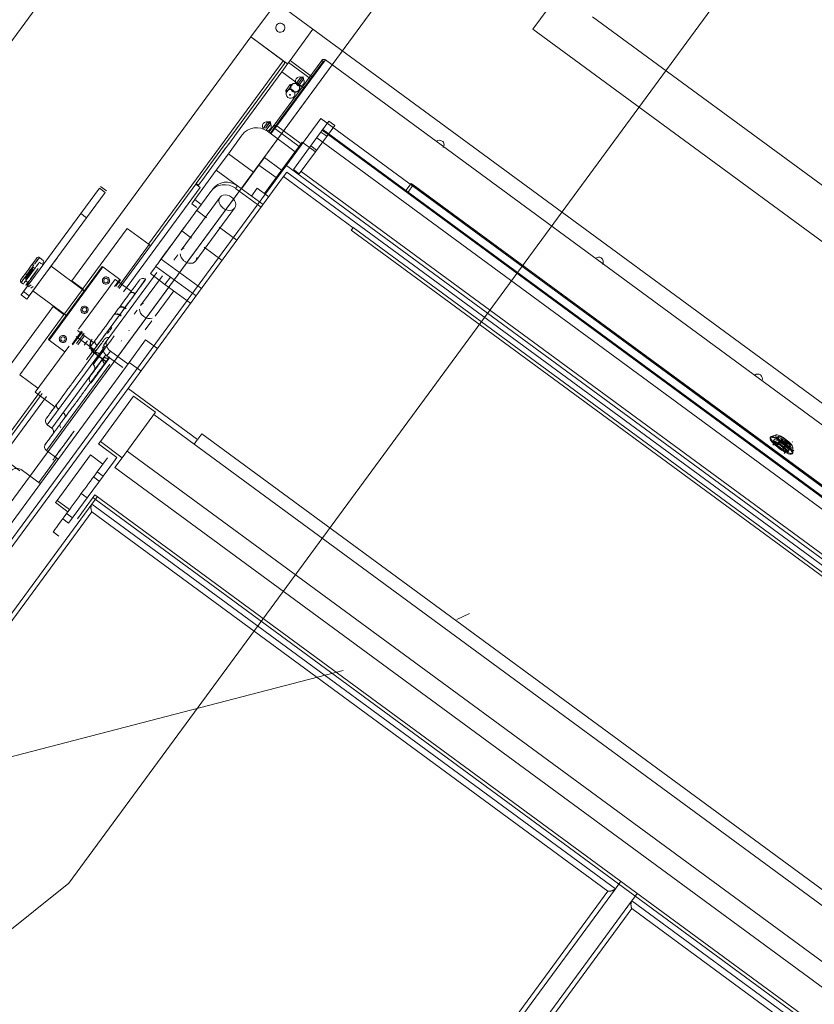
# Model space of a CAD drawing. Header units: metres. Extents: x 135583 to 135939, y 457896 to 458258.
# Tile 309 of 599: x 135782.523 to 135783.398, y 457944.713 to 457945.797. Entities that reach past the tile are written whole.
import ezdxf

# ---------------------------------------------------------------- set-up
doc = ezdxf.new("R2010")
doc.units = ezdxf.units.M
doc.linetypes.add('Hidden', pattern=[4, 2, -2])
doc.layers.add('NIEUWE INSTALLATIE', color=250, linetype='Continuous', lineweight=0)

msp = doc.modelspace()

# ---------------------------------------------------------------- linework, layer by layer
at = {"layer": 'NIEUWE INSTALLATIE', "linetype": 'Hidden'}
for p, q in [((135783.8006, 457947.0183), (135782.2442, 457944.8998)), ((135783.8006, 457947.0183), (135782.2442, 457944.8998)), ((135783.3326, 457946.8879), (135781.8525, 457944.8733)), ((135783.3326, 457946.8879), (135781.8525, 457944.8733)), ((135782.2442, 457944.8998), (135783.2295, 457946.2409)), ((135782.2442, 457944.8998), (135783.2295, 457946.2409)), ((135783.4713, 457946.0633), (135782.577, 457944.846)), ((135783.4713, 457946.0633), (135782.577, 457944.846)), ((135783.1539, 457945.8002), (135784.1209, 457945.0897)), ((135783.1539, 457945.8002), (135784.1209, 457945.0897)), ((135782.1701, 457944.7567), (135782.8544, 457945.6882)), ((135782.1701, 457944.7567), (135782.8544, 457945.6882)), ((135782.8544, 457945.6882), (135784.1035, 457944.7705)), ((135782.8544, 457945.6882), (135784.1035, 457944.7705)), ((135782.577, 457944.846), (135781.6723, 457944.1214)), ((135782.577, 457944.846), (135781.6723, 457944.1214))]:
    msp.add_line(p, q, dxfattribs=at)
at = {"layer": 'NIEUWE INSTALLATIE'}
for p, q in [((135783.6158, 457946.5133), (135783.0882, 457945.7864)), ((135782.7776, 457945.7779), (135782.8056, 457945.816)), ((135782.8056, 457945.816), (135782.8459, 457945.7864)), ((135782.8207, 457945.752), (135782.8459, 457945.7864)), ((135782.8459, 457945.7864), (135782.8207, 457945.7521)), ((135782.8459, 457945.7864), (135784.1998, 457944.7917)), ((135783.0882, 457945.7864), (135784.1035, 457945.0404)), ((135782.5804, 457945.5094), (135782.7776, 457945.7779)), ((135782.8179, 457945.7482), (135782.7776, 457945.7779)), ((135782.7776, 457945.7779), (135782.8131, 457945.7518)), ((135782.6647, 457945.5498), (135782.8131, 457945.7518)), ((135782.8555, 457945.7521), (135782.802, 457945.6793)), ((135782.8036, 457945.6781), (135782.8571, 457945.7509)), ((135782.8596, 457945.7526), (135782.8062, 457945.6799)), ((135782.8116, 457945.7397), (135782.8189, 457945.7497)), ((135782.8189, 457945.7497), (135782.8207, 457945.752)), ((135782.8196, 457945.7505), (135782.8189, 457945.7497)), ((135782.8439, 457945.7313), (135782.8189, 457945.7497)), ((135782.8207, 457945.752), (135782.8454, 457945.7338)), ((135782.844, 457945.7319), (135782.8577, 457945.7506)), ((135782.8571, 457945.7509), (135782.8555, 457945.7521)), ((135783.4383, 457945.3275), (135782.8596, 457945.7527)), ((135783.4382, 457945.3275), (135782.8596, 457945.7526)), ((135782.8075, 457945.7391), (135782.7575, 457945.6712)), ((135782.7617, 457945.6717), (135782.8116, 457945.7397)), ((135782.8146, 457945.7488), (135782.8075, 457945.7391)), ((135782.8366, 457945.7213), (135782.8116, 457945.7397)), ((135782.8116, 457945.7397), (135782.8366, 457945.7213)), ((135782.8325, 457945.7337), (135782.8276, 457945.727)), ((135782.8351, 457945.7341), (135782.8302, 457945.7274)), ((135782.8355, 457945.7315), (135782.8306, 457945.7248)), ((135782.8351, 457945.7341), (135782.8325, 457945.7337)), ((135782.8355, 457945.7315), (135782.8351, 457945.7341)), ((135782.8417, 457945.7333), (135782.8433, 457945.7321)), ((135782.816, 457945.719), (135782.8209, 457945.7257)), ((135782.816, 457945.719), (135782.8185, 457945.7194)), ((135782.8164, 457945.7165), (135782.816, 457945.719)), ((135782.8164, 457945.7165), (135782.8185, 457945.7194)), ((135782.8185, 457945.7194), (135782.8235, 457945.7261)), ((135782.8209, 457945.7257), (135782.8235, 457945.7261)), ((135782.8213, 457945.7232), (135782.8209, 457945.7257)), ((135782.8225, 457945.7252), (135782.8222, 457945.7248)), ((135782.8302, 457945.7274), (135782.8276, 457945.727)), ((135782.8301, 457945.719), (135782.8304, 457945.7194)), ((135782.8306, 457945.7248), (135782.8302, 457945.7274)), ((135782.7988, 457945.6847), (135782.7939, 457945.678)), ((135782.7988, 457945.6847), (135782.7963, 457945.6844)), ((135782.7993, 457945.6822), (135782.7988, 457945.6847)), ((135782.842, 457945.6561), (135782.8635, 457945.6853)), ((135782.8699, 457945.6805), (135782.8635, 457945.6853)), ((135782.7963, 457945.6844), (135782.7913, 457945.6776)), ((135782.7939, 457945.678), (135782.7913, 457945.6776)), ((135782.7993, 457945.6822), (135782.7943, 457945.6754)), ((135782.7957, 457945.6741), (135782.8263, 457945.6516)), ((135782.802, 457945.6793), (135782.7973, 457945.6729)), ((135782.7989, 457945.6717), (135782.8036, 457945.6781)), ((135782.8038, 457945.6771), (135782.7994, 457945.6712)), ((135782.802, 457945.6793), (135782.8036, 457945.6781)), ((135782.8038, 457945.6771), (135782.8306, 457945.6574)), ((135782.8062, 457945.6799), (135782.8328, 457945.6604)), ((135782.8699, 457945.6805), (135782.8485, 457945.6514)), ((135784.0907, 457944.7682), (135782.8561, 457945.6752)), ((135784.0913, 457944.769), (135782.8567, 457945.6761)), ((135782.7575, 457945.6712), (135782.7486, 457945.659)), ((135782.7527, 457945.6493), (135782.7669, 457945.6686)), ((135782.7531, 457945.66), (135782.7617, 457945.6717)), ((135782.7679, 457945.6701), (135782.7669, 457945.6687)), ((135782.85, 457945.6669), (135784.0846, 457944.7598)), ((135782.861, 457945.6685), (135782.8546, 457945.6732)), ((135782.7486, 457945.659), (135782.7174, 457945.6165)), ((135782.7234, 457945.6196), (135782.7496, 457945.6553)), ((135782.834, 457945.6621), (135782.8158, 457945.6372)), ((135782.842, 457945.6561), (135782.8243, 457945.6319)), ((135782.834, 457945.6621), (135782.8421, 457945.6562)), ((135782.8485, 457945.6514), (135782.842, 457945.6561)), ((135782.8499, 457945.6533), (135782.8435, 457945.6581)), ((135782.7393, 457945.6311), (135782.7527, 457945.6493)), ((135782.7527, 457945.6493), (135782.7805, 457945.6289)), ((135782.7864, 457945.6369), (135782.7925, 457945.6453)), ((135782.7925, 457945.6453), (135782.8114, 457945.6313)), ((135782.8485, 457945.6514), (135782.8307, 457945.6272)), ((135782.7156, 457945.5989), (135782.7393, 457945.6311)), ((135782.7393, 457945.6311), (135782.7627, 457945.6139)), ((135782.7671, 457945.6107), (135782.7864, 457945.6369)), ((135782.8053, 457945.623), (135782.7864, 457945.6369)), ((135782.7924, 457945.6054), (135782.8158, 457945.6372)), ((135782.8158, 457945.6372), (135784.0665, 457944.7183)), ((135782.8243, 457945.6319), (135782.8307, 457945.6272)), ((135782.8135, 457945.6241), (135782.6422, 457945.3909)), ((135782.7216, 457945.6172), (135782.7234, 457945.6196)), ((135782.8172, 457945.629), (135782.8135, 457945.6241)), ((135782.8135, 457945.6241), (135782.8901, 457945.5678)), ((135782.8172, 457945.629), (135784.0583, 457944.7173)), ((135782.8327, 457945.6299), (135784.0545, 457944.7324)), ((135782.6107, 457945.6114), (135782.5902, 457945.5835)), ((135782.6171, 457945.6067), (135782.6107, 457945.6114)), ((135782.6185, 457945.6085), (135782.612, 457945.6133)), ((135782.7169, 457945.6158), (135782.6325, 457945.5009)), ((135782.7217, 457945.6123), (135782.6373, 457945.4973)), ((135782.7174, 457945.6165), (135782.7169, 457945.6158)), ((135782.7169, 457945.6158), (135782.7217, 457945.6123)), ((135782.7198, 457945.6147), (135782.7174, 457945.6165)), ((135782.7216, 457945.6172), (135782.7198, 457945.6147)), ((135782.7607, 457945.6112), (135782.7627, 457945.614)), ((135782.7889, 457945.5905), (135782.7607, 457945.6112)), ((135782.7909, 457945.5933), (135782.7627, 457945.614)), ((135782.778, 457945.6027), (135782.7843, 457945.6113)), ((135782.7972, 457945.6018), (135782.7843, 457945.6113)), ((135782.9539, 457945.6167), (135782.9482, 457945.6089)), ((135782.9563, 457945.6149), (135782.9506, 457945.6071)), ((135783.4415, 457945.2585), (135782.9539, 457945.6167)), ((135783.439, 457945.2602), (135782.9563, 457945.6149)), ((135782.5966, 457945.5788), (135782.6171, 457945.6067)), ((135782.7435, 457945.6014), (135782.7007, 457945.5431)), ((135782.7123, 457945.5943), (135782.7156, 457945.5989)), ((135782.7156, 457945.5989), (135782.7229, 457945.5935)), ((135782.7178, 457945.5867), (135782.7334, 457945.6079)), ((135782.7123, 457945.5943), (135782.7179, 457945.5902)), ((135782.7168, 457945.5313), (135782.7596, 457945.5895)), ((135782.5902, 457945.5835), (135782.527, 457945.4975)), ((135782.5334, 457945.4928), (135782.5966, 457945.5788)), ((135782.5966, 457945.5788), (135782.5902, 457945.5835)), ((135782.7286, 457945.5788), (135782.7178, 457945.5867)), ((135782.5921, 457945.5001), (135782.6413, 457945.567)), ((135782.6413, 457945.567), (135782.6655, 457945.5492)), ((135782.7621, 457945.5541), (135782.7425, 457945.5685)), ((135782.8901, 457945.5678), (135782.8881, 457945.5651)), ((135783.9781, 457944.7687), (135782.8902, 457945.568)), ((135782.6787, 457945.5334), (135782.7015, 457945.5644)), ((135782.7122, 457945.5565), (135782.7015, 457945.5644)), ((135782.8881, 457945.5651), (135783.976, 457944.7658)), ((135782.6655, 457945.5492), (135782.6308, 457945.5021)), ((135782.6655, 457945.5492), (135782.6308, 457945.5021)), ((135782.6671, 457945.548), (135782.6655, 457945.5492)), ((135782.7458, 457945.5319), (135782.7262, 457945.5463)), ((135782.547, 457945.5332), (135782.5446, 457945.535)), ((135782.5492, 457945.5315), (135782.5469, 457945.5331)), ((135782.723, 457945.5008), (135782.6787, 457945.5334)), ((135782.6969, 457945.5379), (135782.6927, 457945.5322)), ((135782.5377, 457945.524), (135782.5379, 457945.5242)), ((135782.5469, 457945.528), (135782.5445, 457945.5298)), ((135782.5481, 457945.5271), (135782.5492, 457945.5307)), ((135782.5492, 457945.5307), (135782.549, 457945.5308)), ((135782.6137, 457945.5252), (135782.5545, 457945.4446)), ((135782.6145, 457945.5246), (135782.5553, 457945.444)), ((135782.594, 457945.4985), (135782.5574, 457945.5254)), ((135782.6145, 457945.5246), (135782.6137, 457945.5252)), ((135782.6137, 457945.5252), (135782.6145, 457945.5246)), ((135782.633, 457945.511), (135782.6145, 457945.5246)), ((135782.6727, 457945.5253), (135782.6668, 457945.5173)), ((135782.6888, 457945.5135), (135782.6727, 457945.5253)), ((135782.5245, 457945.5076), (135782.5307, 457945.5161)), ((135782.6193, 457945.4441), (135782.6738, 457945.5184)), ((135782.68, 457945.5149), (135782.656, 457945.4822)), ((135782.6668, 457945.5173), (135782.6829, 457945.5054)), ((135782.6829, 457945.5054), (135782.6888, 457945.5135)), ((135782.7171, 457945.4927), (135782.6888, 457945.5135)), ((135782.5245, 457945.5076), (135782.5269, 457945.5058)), ((135782.5273, 457945.5064), (135782.5273, 457945.5064)), ((135782.5294, 457945.5093), (135782.5318, 457945.5075)), ((135782.5297, 457945.5047), (135782.53, 457945.5045)), ((135782.53, 457945.5045), (135782.5298, 457945.5047)), ((135782.53, 457945.5045), (135782.533, 457945.5066)), ((135782.53, 457945.5045), (135782.5301, 457945.5048)), ((135782.5306, 457945.505), (135782.5302, 457945.5053)), ((135782.5322, 457945.5081), (135782.532, 457945.5077)), ((135782.5324, 457945.5079), (135782.5322, 457945.5081)), ((135782.5324, 457945.5027), (135782.5355, 457945.5048)), ((135782.5351, 457945.5014), (135782.5377, 457945.5031)), ((135782.5927, 457945.5003), (135782.5804, 457945.5094)), ((135782.5878, 457945.4562), (135782.6206, 457945.5009)), ((135782.633, 457945.511), (135782.6272, 457945.5031)), ((135782.6458, 457945.4979), (135782.628, 457945.5109)), ((135782.6288, 457945.5036), (135782.6338, 457945.5104)), ((135782.6338, 457945.5104), (135782.633, 457945.511)), ((135782.633, 457945.511), (135782.6338, 457945.5104)), ((135782.65, 457945.4952), (135782.6616, 457945.5111)), ((135782.7111, 457945.4847), (135782.6829, 457945.5054)), ((135782.5244, 457945.494), (135782.5309, 457945.4893)), ((135782.5266, 457945.497), (135782.5262, 457945.4965)), ((135782.5334, 457945.4928), (135782.527, 457945.4975)), ((135782.5331, 457945.4923), (135782.5334, 457945.4928)), ((135782.5375, 457945.4983), (135782.5749, 457945.4707)), ((135782.5723, 457945.4731), (135782.5919, 457945.4997)), ((135782.594, 457945.4981), (135782.5919, 457945.4997)), ((135782.5921, 457945.5001), (135782.594, 457945.4987)), ((135782.6009, 457945.4284), (135782.65, 457945.4952)), ((135782.6721, 457945.4704), (135782.6926, 457945.4983)), ((135782.3624, 457945.2127), (135782.5596, 457945.4812)), ((135782.5596, 457945.4812), (135782.572, 457945.4721)), ((135782.6396, 457945.4785), (135782.6401, 457945.4792)), ((135782.572, 457945.4727), (135782.5229, 457945.4058)), ((135782.6339, 457945.4708), (135782.6345, 457945.4715)), ((135782.6522, 457945.4771), (135782.649, 457945.4727)), ((135782.6244, 457945.4578), (135782.6224, 457945.4551)), ((135782.6611, 457945.4554), (135782.6683, 457945.4652)), ((135782.5911, 457945.4539), (135782.5806, 457945.4396)), ((135782.5812, 457945.4388), (135782.5919, 457945.4533)), ((135782.6067, 457945.4321), (135782.5849, 457945.448)), ((135782.5939, 457945.4518), (135782.5854, 457945.4402)), ((135782.5854, 457945.4402), (135782.5939, 457945.4518)), ((135782.5866, 457945.4545), (135782.6043, 457945.4415)), ((135782.594, 457945.4486), (135782.587, 457945.439)), ((135782.6219, 457945.4544), (135782.6197, 457945.4515)), ((135782.6436, 457945.4551), (135782.643, 457945.4544)), ((135782.5399, 457945.3867), (135782.5769, 457945.4371)), ((135782.5545, 457945.4446), (135782.5553, 457945.444)), ((135782.5553, 457945.444), (135782.5545, 457945.4446)), ((135782.5553, 457945.444), (135782.5726, 457945.4313)), ((135782.5769, 457945.4371), (135782.5773, 457945.4376)), ((135782.5976, 457945.4433), (135782.594, 457945.4384)), ((135782.6081, 457945.4382), (135782.6009, 457945.4284)), ((135782.6028, 457945.4453), (135782.6023, 457945.4446)), ((135782.6107, 457945.429), (135782.6171, 457945.4378)), ((135782.6171, 457945.4378), (135782.6107, 457945.429)), ((135782.6193, 457945.4441), (135782.6155, 457945.4389)), ((135782.635, 457945.4435), (135782.6345, 457945.4429)), ((135782.6435, 457945.4196), (135782.6616, 457945.4443)), ((135782.6745, 457945.4348), (135782.6616, 457945.4443)), ((135782.5533, 457945.3509), (135782.6107, 457945.429)), ((135782.6155, 457945.4254), (135782.5581, 457945.3473)), ((135782.6038, 457945.4171), (135782.6154, 457945.4329)), ((135782.6183, 457945.4199), (135782.6042, 457945.4303)), ((135782.6045, 457945.4307), (135782.6186, 457945.4203)), ((135782.6228, 457945.432), (135782.619, 457945.4268)), ((135782.6366, 457945.4139), (135782.619, 457945.4268)), ((135782.6421, 457945.4178), (135782.6228, 457945.432)), ((135782.4437, 457945.1477), (135782.6435, 457945.4196)), ((135782.5523, 457945.3225), (135782.6222, 457945.4176)), ((135782.6015, 457945.3971), (135782.6215, 457945.4243)), ((135782.6564, 457945.4101), (135782.6435, 457945.4196)), ((135782.5229, 457945.4058), (135782.543, 457945.391)), ((135782.6422, 457945.3909), (135781.1928, 457943.4181)), ((135782.3978, 457945.1866), (135782.5457, 457945.3879)), ((135782.5476, 457945.3854), (135782.4988, 457945.319)), ((135782.5525, 457945.3819), (135782.5037, 457945.3155)), ((135782.5399, 457945.3867), (135782.5616, 457945.3707)), ((135782.6117, 457945.3324), (135782.6484, 457945.3824)), ((135782.6422, 457945.3909), (135782.7188, 457945.3347)), ((135782.6726, 457945.3646), (135782.6484, 457945.3824)), ((135782.6358, 457945.3146), (135782.6726, 457945.3646)), ((135782.715, 457945.3295), (135782.6707, 457945.3621)), ((135782.5533, 457945.3509), (135782.5581, 457945.3473)), ((135782.7233, 457945.3408), (135782.719, 457945.335)), ((135783.8113, 457944.5415), (135782.7233, 457945.3408)), ((135783.3561, 457945.3396), (135783.3506, 457945.3379)), ((135782.6117, 457945.3324), (135782.6098, 457945.3298)), ((135782.6098, 457945.3298), (135782.6299, 457945.315)), ((135782.6358, 457945.3146), (135782.6117, 457945.3324)), ((135782.7188, 457945.3347), (135782.715, 457945.3295)), ((135782.715, 457945.3295), (135783.8029, 457944.5302)), ((135783.35, 457945.3375), (135783.3494, 457945.3367)), ((135783.3545, 457945.3317), (135783.3522, 457945.3285)), ((135783.3528, 457945.3329), (135783.3541, 457945.3347)), ((135783.3638, 457945.3232), (135783.3564, 457945.3286)), ((135783.3568, 457945.329), (135783.3578, 457945.3303)), ((135783.3574, 457945.3291), (135783.3603, 457945.333)), ((135783.3606, 457945.3326), (135783.3578, 457945.3287)), ((135783.3581, 457945.331), (135783.3593, 457945.3325)), ((135783.3655, 457945.3255), (135783.3581, 457945.331)), ((135783.3593, 457945.3325), (135783.3595, 457945.3324)), ((135783.3664, 457945.3272), (135783.3595, 457945.3324)), ((135783.3603, 457945.333), (135783.3613, 457945.3343)), ((135783.3663, 457945.3284), (135783.3606, 457945.3326)), ((135783.3607, 457945.3326), (135783.361, 457945.333)), ((135783.361, 457945.3331), (135783.362, 457945.3344)), ((135783.3666, 457945.3289), (135783.361, 457945.3331)), ((135783.3618, 457945.3341), (135783.3674, 457945.33)), ((135783.362, 457945.3344), (135783.3677, 457945.3303)), ((135783.3634, 457945.3245), (135783.3663, 457945.3284)), ((135783.3668, 457945.3282), (135783.3639, 457945.3243)), ((135783.3655, 457945.3255), (135783.3667, 457945.3271)), ((135783.3666, 457945.3289), (135783.3663, 457945.3285)), ((135783.3664, 457945.3286), (135783.3664, 457945.3285)), ((135783.3665, 457945.3272), (135783.3667, 457945.3271)), ((135783.3677, 457945.3303), (135783.3666, 457945.3289)), ((135783.3678, 457945.3296), (135783.3668, 457945.3282)), ((135783.3741, 457945.3318), (135783.3735, 457945.3323)), ((135782.5523, 457945.3225), (135782.5651, 457945.313)), ((135782.5619, 457945.3153), (135782.5635, 457945.3175)), ((135782.5641, 457945.2676), (135782.6008, 457945.3177)), ((135782.6145, 457945.3076), (135782.6008, 457945.3177)), ((135783.8178, 457944.4575), (135782.6412, 457945.3219)), ((135783.365, 457945.325), (135783.364, 457945.3236)), ((135783.365, 457945.3192), (135783.3673, 457945.3223)), ((135783.3702, 457945.3228), (135783.3689, 457945.321)), ((135783.3736, 457945.319), (135783.3742, 457945.3197)), ((135783.3744, 457945.3204), (135783.3744, 457945.3262)), ((135782.523, 457945.3003), (135782.5069, 457945.3122)), ((135782.5637, 457945.3144), (135782.5438, 457945.2874)), ((135782.5593, 457945.3118), (135782.5597, 457945.3124)), ((135782.6083, 457945.2991), (135782.6197, 457945.3146)), ((135782.6261, 457945.3098), (135782.6148, 457945.2944)), ((135782.6299, 457945.315), (135782.6261, 457945.3098)), ((135782.6278, 457945.3038), (135782.6358, 457945.3146)), ((135783.3564, 457945.3084), (135783.3564, 457945.3083)), ((135782.5454, 457945.2862), (135782.5261, 457945.3004)), ((135782.6148, 457945.2944), (135782.5767, 457945.2426)), ((135782.6148, 457945.2944), (135782.6083, 457945.2991)), ((135783.8044, 457944.4393), (135782.6278, 457945.3038)), ((135782.6105, 457945.2886), (135782.6041, 457945.2934)), ((135782.5864, 457945.2473), (135782.6058, 457945.2737)), ((135782.5907, 457945.2751), (135782.5971, 457945.2704)), ((135783.7824, 457944.4093), (135782.6058, 457945.2737)), ((135782.6024, 457945.2636), (135782.1686, 457944.6732)), ((135782.5641, 457945.2676), (135782.5622, 457945.2651)), ((135782.5622, 457945.2651), (135782.5759, 457945.255)), ((135782.5778, 457945.2576), (135782.5641, 457945.2676)), ((135782.6024, 457945.2636), (135782.6084, 457945.2719)), ((135783.179, 457944.84), (135782.6024, 457945.2636)), ((135782.6036, 457945.2707), (135783.7801, 457944.4063)), ((135782.6022, 457945.255), (135782.1723, 457944.6697)), ((135782.5745, 457945.2531), (135782.5809, 457945.2483)), ((135783.1708, 457944.8372), (135782.6022, 457945.255)), ((135782.5703, 457945.2473), (135782.5767, 457945.2426)), ((135782.5597, 457945.2329), (135782.5661, 457945.2282)), ((135783.0181, 457945.1429), (135783.0045, 457945.1365)), ((135782.7452, 457944.2496), (135783.179, 457944.84)), ((135783.185, 457944.8482), (135783.179, 457944.84)), ((135782.7408, 457944.252), (135783.1708, 457944.8372)), ((135783.1971, 457944.8266), (135783.2031, 457944.8348)), ((135783.1968, 457944.8262), (135782.7634, 457944.2363)), ((135783.197, 457944.818), (135782.767, 457944.2328)), ((135783.7655, 457944.4003), (135783.197, 457944.818)), ((135783.7737, 457944.403), (135783.1971, 457944.8266))]:
    msp.add_line(p, q, dxfattribs=at)
at = {"layer": 'NIEUWE INSTALLATIE', "flags": 128}
for points in [[(135782.8325, 457945.7337), (135782.8334, 457945.7334), (135782.8343, 457945.7329)], [(135782.8343, 457945.7329), (135782.835, 457945.7323), (135782.8355, 457945.7315)], [(135782.8172, 457945.7181), (135782.8167, 457945.7173), (135782.8164, 457945.7165)], [(135782.8185, 457945.7194), (135782.8178, 457945.7188), (135782.8172, 457945.7181)], [(135782.7963, 457945.6844), (135782.7972, 457945.684), (135782.798, 457945.6835)], [(135782.798, 457945.6835), (135782.7987, 457945.6829), (135782.7993, 457945.6822)], [(135782.5418, 457945.5346), (135782.542, 457945.5349), (135782.5423, 457945.5351), (135782.5426, 457945.5352), (135782.5431, 457945.5354), (135782.5435, 457945.5354), (135782.5438, 457945.5353), (135782.5443, 457945.5352), (135782.5446, 457945.535)], [(135782.6616, 457945.5111), (135782.661, 457945.5114), (135782.6604, 457945.5117), (135782.6597, 457945.5119), (135782.659, 457945.512), (135782.6577, 457945.5119), (135782.6568, 457945.5116), (135782.6561, 457945.5113), (135782.6552, 457945.5107), (135782.6547, 457945.51)], [(135782.5245, 457945.5076), (135782.5242, 457945.5078), (135782.524, 457945.5081), (135782.5238, 457945.5084), (135782.5237, 457945.5089), (135782.5237, 457945.5093), (135782.5237, 457945.5096), (135782.5238, 457945.5101), (135782.524, 457945.5104)], [(135782.6212, 457945.4468), (135782.6205, 457945.4469), (135782.6192, 457945.4469), (135782.6182, 457945.4466), (135782.6176, 457945.4462), (135782.6167, 457945.4456), (135782.6162, 457945.4449)], [(135782.6048, 457945.4101), (135782.6052, 457945.4107), (135782.6055, 457945.4114), (135782.6057, 457945.412), (135782.6058, 457945.4135), (135782.6056, 457945.4146), (135782.6052, 457945.4154), (135782.6045, 457945.4164), (135782.6038, 457945.4171)], [(135782.6015, 457945.3971), (135782.6009, 457945.3975), (135782.6005, 457945.398), (135782.6001, 457945.3986), (135782.5998, 457945.3993), (135782.5995, 457945.4006), (135782.5994, 457945.4016), (135782.5996, 457945.4023), (135782.5999, 457945.4033), (135782.6004, 457945.404)], [(135782.5533, 457945.3509), (135782.5527, 457945.3513), (135782.5523, 457945.3519), (135782.5519, 457945.3525), (135782.5516, 457945.3531), (135782.5513, 457945.3544), (135782.5513, 457945.3554), (135782.5514, 457945.3561), (135782.5517, 457945.3571), (135782.5522, 457945.3579)], [(135782.5592, 457945.3404), (135782.5596, 457945.341), (135782.5598, 457945.3416), (135782.56, 457945.3423), (135782.5601, 457945.343), (135782.56, 457945.3443), (135782.5598, 457945.3452), (135782.5594, 457945.3459), (135782.5588, 457945.3467), (135782.5581, 457945.3473)], [(135782.5523, 457945.3225), (135782.5517, 457945.3229), (135782.5512, 457945.3235), (135782.5509, 457945.3241), (135782.5506, 457945.3247), (135782.5502, 457945.326), (135782.5502, 457945.327), (135782.5504, 457945.3277), (135782.5507, 457945.3287), (135782.5512, 457945.3295)], [(135783.3608, 457945.3328), (135783.3606, 457945.3328), (135783.3604, 457945.3328)], [(135783.3604, 457945.3328), (135783.3604, 457945.3328), (135783.3605, 457945.3327), (135783.3605, 457945.3327), (135783.3606, 457945.3326), (135783.3606, 457945.3326)], [(135783.3606, 457945.3326), (135783.3607, 457945.3327), (135783.3608, 457945.3328)], [(135783.3666, 457945.3289), (135783.3668, 457945.3287), (135783.3668, 457945.3284)], [(135782.879, 457945.0803), (135781.8154, 457944.8038), (135781.6888, 457945.0199)]]:
    msp.add_lwpolyline(points, dxfattribs=at)
at = {"layer": 'NIEUWE INSTALLATIE'}
msp.add_arc((135782.5705, 457945.4453), 0.0025, 323.696, 143.696, dxfattribs=at)
for centre, major_axis, ratio, start_param, end_param in [((135782.8099, 457945.788), (-0.00403, 0.00296), 1, 4.712389, 7.853982), ((135782.8099, 457945.788), (-0.00494, -0.00076), 1, 0.785398, 3.926991), ((135782.8314, 457945.729), (-0.00403, 0.00296), 0.969501, 6.283185, 7.853982), ((135782.8314, 457945.729), (-0.00403, 0.00296), 0.969501, 4.712389, 6.283185), ((135782.8321, 457945.73), (-0.000403, 0.000296), 0.969501, 4.71239, 7.853983), ((135782.8321, 457945.73), (-0.000403, 0.000296), 0.969501, 1.570796, 4.712389), ((135782.8314, 457945.729), (-0.00403, 0.00296), 0.969501, 3.141593, 4.712389), ((135782.8212, 457945.7152), (-0.00403, 0.00296), 0.969501, 6.283185, 7.853981), ((135782.8262, 457945.7219), (-0.00403, 0.00296), 0.969501, 0.380744, 3.141592), ((135782.8262, 457945.7219), (-0.00395, 0.0029), 0.969501, 5.497787, 8.63938), ((135782.8264, 457945.7223), (-0.00403, 0.00296), 0.969501, 5.093134, 7.853982), ((135782.8264, 457945.7223), (-0.00395, 0.0029), 0.969501, 5.497787, 8.63938), ((135782.8262, 457945.7219), (-0.00403, 0.00296), 0.969501, 3.141593, 5.902441), ((135782.8264, 457945.7223), (-0.00403, 0.00296), 0.969501, 1.570796, 4.331644), ((135782.8212, 457945.7152), (-0.00403, 0.00296), 0.969501, 3.141593, 4.712389), ((135782.8262, 457945.7219), (-0.00395, 0.0029), 0.969501, 2.356195, 5.497787), ((135782.8264, 457945.7223), (-0.00395, 0.0029), 0.969501, 2.356194, 5.497787), ((135782.8314, 457945.729), (-0.00403, 0.00296), 0.969501, 1.570796, 3.141593), ((135782.8212, 457945.7152), (-0.00403, 0.00296), 0.969501, 1.570796, 3.141592), ((135782.7951, 457945.6796), (-0.00403, 0.00296), 0.969501, 4.712389, 6.283185), ((135782.784, 457945.6582), (-0.0161, 0.0118), 0.984808, 4.712389, 6.283185), ((135782.7951, 457945.6796), (-0.00403, 0.00296), 0.969501, 6.283185, 7.461282), ((135782.7902, 457945.6729), (-0.00403, 0.00296), 0.969501, 5.093134, 5.101652), ((135782.7958, 457945.6806), (-0.000403, 0.000296), 0.969501, 4.712388, 7.85398), ((135782.7958, 457945.6806), (-0.000403, 0.000296), 0.969501, 1.570796, 4.712389), ((135782.7951, 457945.6796), (-0.00403, 0.00296), 0.969501, 2.356195, 3.141593), ((135782.7951, 457945.6796), (-0.00403, 0.00296), 0.969501, 3.141593, 4.712389), ((135782.9852, 457945.6593), (-0.00494, -0.00076), 1, 3.926991, 5.239234), ((135782.9852, 457945.6593), (-0.00494, -0.00076), 1, 2.356194, 3.926991), ((135782.7496, 457945.6553), (0.00355, 0.00484), 0.000001, 0, 5.243554), ((135782.7495, 457945.5961), (-0.0161, 0.0118), 0.939693, 4.712389, 6.283185), ((135782.7516, 457945.5988), (-0.0161, 0.0118), 0.939693, 4.712389, 6.283185), ((135782.7516, 457945.5955), (-0.00806, 0.00592), 0.766044, 4.712389, 7.853982), ((135782.7516, 457945.5955), (-0.00806, 0.00592), 0.766044, 1.570796, 4.712389), ((135782.7121, 457945.579), (0.0166, 0.0226), 0.000001, 1.120282, 2.308583), ((135782.6893, 457945.5479), (0.0166, 0.0226), 0.000001, 3.926991, 9.424778), ((135782.7088, 457945.5372), (-0.00806, 0.00592), 0.766044, 5.759587, 6.283185), ((135782.5345, 457945.5213), (0.0101, 0.0137), 0.000001, 0, 1.066596), ((135782.7088, 457945.5372), (-0.00806, 0.00592), 0.766044, 0.523599, 1.512384), ((135782.7088, 457945.5372), (-0.00806, 0.00592), 0.766044, 1.570796, 3.665191), ((135783.1605, 457945.5305), (0.00296, 0.00403), 1, 0, 1.312243), ((135783.1605, 457945.5305), (-0.00403, 0.00296), 1, 3.141593, 4.712389), ((135782.5345, 457945.5213), (0.0101, 0.0137), 0.000001, 1.206034, 3.141593), ((135782.537, 457945.5195), (-0.01, -0.0136), 0.000001, 4.18879, 5.759587), ((135782.5353, 457945.5207), (-0.00625, -0.0085), 0.000001, 4.320593, 7.462185), ((135782.5361, 457945.5201), (-0.00684, -0.00931), 0.000001, 4.486488, 6.414988), ((135782.5396, 457945.5176), (0.0096, 0.0131), 0.000001, 1.206034, 3.141593), ((135782.5394, 457945.5178), (-0.0096, -0.0131), 0.000001, 4.320593, 5.212269), ((135782.5361, 457945.5201), (0.00684, 0.00931), 0.000001, 1.153931, 1.197742), ((135782.5345, 457945.5213), (0.0101, 0.0137), 0.000001, 0.615483, 1.07565), ((135782.537, 457945.5195), (0.01, 0.0136), 0.000001, 0.785398, 1.107149), ((135782.5396, 457945.5176), (-0.0096, -0.0131), 0.000001, 5.056228, 5.461309), ((135782.6179, 457945.5097), (-0.00207, 0.00342), 1, 5.105088, 8.246681), ((135782.6179, 457945.5097), (-0.0023, 0.00098), 1, 6.051372, 9.192964), ((135782.6179, 457945.5097), (0.00156, 0.00368), 1, 2.909779, 6.051372), ((135782.6179, 457945.5097), (-0.0023, 0.00098), 1, 2.909779, 6.051372), ((135782.541, 457945.5166), (-0.0166, -0.0226), 0.000001, 5.719576, 7.290372), ((135782.537, 457945.5195), (-0.0101, -0.0137), 0.000001, 5.799116, 5.88297), ((135782.5394, 457945.5178), (-0.0096, -0.0131), 0.000001, 5.496625, 6.330244), ((135782.5309, 457945.5063), (-0.00118, -0.00161), 0.000001, 5.36779, 6.938586), ((135782.6179, 457945.5097), (-0.00237, 0.00081), 1, 0.741778, 1.090844), ((135782.6073, 457945.4827), (0.0207, 0.0282), 0.000001, 0, 0.999508), ((135782.5942, 457945.4775), (0.00032, 0.00399), 1, 5.729621, 8.871214), ((135782.5942, 457945.4775), (-0.00214, -0.00129), 1, 5.105088, 8.246681), ((135782.5942, 457945.4775), (-0.00342, -0.00207), 1, 0.392699, 3.534292), ((135782.5942, 457945.4775), (0.0006, 0.00243), 1, 4.31969, 7.461283), ((135782.6337, 457945.4704), (-0.00806, 0.00592), 0.996195, 4.71239, 5.434358), ((135782.6342, 457945.4712), (-0.00806, 0.00592), 0.996195, 4.712388, 5.434356), ((135782.664, 457945.4763), (-0.00806, 0.00592), 0.766044, 5.759587, 6.283185), ((135782.628, 457945.4628), (-0.00806, 0.00592), 0.996195, 4.71239, 5.434358), ((135782.6286, 457945.4635), (-0.00806, 0.00592), 0.996195, 4.712389, 5.217284), ((135782.664, 457945.4763), (-0.00806, 0.00592), 0.766044, 0.523599, 1.570796), ((135782.664, 457945.4763), (-0.00806, 0.00592), 0.766044, 1.570796, 2.617994), ((135782.664, 457945.4763), (-0.00806, 0.00592), 0.766044, 3.141593, 3.445297), ((135782.5705, 457945.4453), (-0.0006, 0.00395), 1, 5.497736, 8.639329), ((135782.5705, 457945.4453), (-0.00038, 0.00247), 1, 0.785398, 3.926991), ((135782.5705, 457945.4453), (-0.00305, -0.00259), 1, 0.231814, 3.373406), ((135782.5705, 457945.4453), (-0.00154, -0.00197), 1, 2.647969, 2.997035), ((135782.6363, 457945.4614), (-0.0326, -0.0443), 0.000001, 5.410536, 7.561212), ((135782.6101, 457945.4383), (-0.00806, 0.00592), 0.996195, 6.283185, 7.853981), ((135782.6104, 457945.4387), (-0.00806, 0.00592), 0.996195, 0.138258, 1.570796), ((135782.6109, 457945.4394), (-0.00806, 0.00592), 0.996195, 0.212694, 1.570795), ((135782.6106, 457945.439), (-0.00806, 0.00592), 0.996195, 0.172125, 0.785398), ((135782.6235, 457945.433), (-0.00806, 0.00592), 0.766044, 0, 1.570796), ((135782.6273, 457945.4382), (-0.00806, 0.00592), 0.766044, 0, 1.570796), ((135782.6444, 457945.4555), (-0.0429, -0.0584), 0.000001, 5.585054, 6.457718), ((135783.3358, 457945.4017), (-0.00428, -0.00259), 1, 3.534292, 4.846535), ((135783.3358, 457945.4017), (-0.00464, 0.00186), 1, 3.148377, 4.46062), ((135782.5711, 457945.3279), (0.0118, 0.0161), 0.000001, 3.887004, 9.424778), ((135783.3615, 457945.3278), (-0.0121, 0.0089), 0.245086, 4.712389, 7.853982), ((135783.3621, 457945.3286), (-0.0121, 0.0089), 0.245086, 4.712389, 6.283185), ((135783.365, 457945.3325), (-0.00927, 0.00681), 0.245086, 0, 3.141593), ((135783.365, 457945.3325), (-0.00927, 0.00681), 0.245086, 3.141593, 6.283185), ((135783.365, 457945.3325), (-0.00725, 0.00533), 0.245086, 4.712389, 7.853982), ((135783.3621, 457945.3286), (-0.0121, 0.0089), 0.245086, 0, 1.570796), ((135783.3615, 457945.3278), (-0.00886, 0.00651), 0.245086, 0.4297, 1.141097), ((135783.3615, 457945.3278), (-0.0087, 0.00639), 0.245086, 0.411138, 1.159658), ((135783.3604, 457945.3263), (-0.00886, 0.00651), 0.245086, 5.142089, 5.853486), ((135783.3597, 457945.3254), (-0.00878, 0.00645), 0.245086, 4.712389, 5.66774), ((135783.3609, 457945.327), (-0.00637, 0.00468), 0.245086, 4.712389, 6.806784), ((135783.3615, 457945.3278), (-0.00886, 0.00651), 0.245086, 5.142089, 5.853486), ((135783.3615, 457945.3278), (-0.0087, 0.00639), 0.245086, 5.123527, 5.872047), ((135783.3597, 457945.3254), (-0.0109, 0.008), 0.245086, 5.025274, 5.37434), ((135783.357, 457945.3294), (-0.000403, 0.000296), 0.969501, 1.570796, 3.141593), ((135783.3644, 457945.3318), (-0.00645, 0.00474), 0.245086, 4.712389, 7.15585), ((135783.3578, 457945.3288), (-0.000403, 0.000296), 0.245086, 0, 1.570796), ((135783.3581, 457945.3307), (-0.000403, 0.000296), 0.969501, 1.570796, 3.141593), ((135783.3589, 457945.3301), (-0.000403, 0.000296), 0.245086, 4.712389, 6.283185), ((135783.3615, 457945.3278), (-0.0121, 0.0089), 0.245086, 1.570796, 4.712389), ((135783.3607, 457945.3327), (-0.000403, 0.000296), 0.969501, 4.712387, 6.283183), ((135783.3607, 457945.3327), (-0.000403, 0.000296), 0.245086, 6.283185, 7.068583), ((135783.3644, 457945.3318), (-0.00645, 0.00474), 0.245086, 1.068661, 1.570796), ((135783.3607, 457945.3327), (-0.000296, -0.000403), 0.000001, 1.63702, 2.893984), ((135783.3617, 457945.334), (-0.000403, 0.000296), 0.969501, 4.712392, 6.283189), ((135783.3617, 457945.334), (-0.000403, 0.000296), 0.245086, 4.712389, 6.283185), ((135783.3597, 457945.3254), (-0.00878, 0.00645), 0.245086, 3.757038, 4.712389), ((135783.3609, 457945.327), (-0.00637, 0.00468), 0.245086, 3.141593, 4.712389), ((135783.3597, 457945.3254), (-0.0109, 0.008), 0.245086, 3.978077, 4.676209), ((135783.3644, 457945.3318), (-0.00645, 0.00474), 0.245086, 1.570796, 2.073389), ((135783.365, 457945.3325), (-0.00725, 0.00533), 0.245086, 1.570796, 4.712389), ((135783.3621, 457945.3286), (-0.0121, 0.0089), 0.245086, 3.141593, 4.712389), ((135783.3644, 457945.3318), (-0.00645, 0.00474), 0.245086, 2.268928, 4.712389), ((135783.3664, 457945.3285), (-0.000403, 0.000296), 0.245086, 1.570796, 3.141593), ((135783.3615, 457945.3278), (-0.0087, 0.00639), 0.245086, 3.552731, 4.301251), ((135783.3615, 457945.3278), (-0.00886, 0.00651), 0.245086, 3.571292, 4.282689), ((135783.3664, 457945.3285), (-0.000403, 0.000296), 0.969501, 3.141593, 3.605241), ((135783.3674, 457945.3299), (-0.000403, 0.000296), 0.245086, 3.141593, 4.712389), ((135783.3674, 457945.3299), (-0.000403, 0.000296), 0.969501, 3.141593, 4.712389), ((135783.3621, 457945.3286), (-0.0121, 0.0089), 0.245086, 1.570796, 3.141593), ((135783.3615, 457945.3278), (-0.0087, 0.00639), 0.245086, 1.981934, 2.730455), ((135783.3615, 457945.3278), (-0.00886, 0.00651), 0.245086, 2.000496, 2.711893), ((135783.3645, 457945.326), (-0.000403, 0.000296), 0.245086, 3.141593, 4.712389), ((135783.3653, 457945.3254), (-0.000403, 0.000296), 0.969501, 0, 1.570796), ((135783.3604, 457945.3263), (-0.00886, 0.00651), 0.245086, 3.571292, 4.282689), ((135782.5216, 457945.2942), (-0.00806, 0.00592), 0.766044, 4.712389, 6.283185), ((135782.5893, 457945.2732), (-0.0296, -0.0403), 0.000001, 4.014257, 6.370452)]:
    msp.add_ellipse(centre, major_axis=major_axis, ratio=ratio, start_param=start_param, end_param=end_param, dxfattribs=at)
for centre, major_axis in [((135782.5474, 457945.5118), (0.0166, 0.0226)), ((135782.6291, 457945.4667), (-0.0326, -0.0443))]:
    msp.add_ellipse(centre, major_axis=major_axis, ratio=0.000001, dxfattribs=at)
for points, knots in [([(135782.8131, 457945.7518), (135782.8133, 457945.7517), (135782.8136, 457945.7514), (135782.8141, 457945.7509), (135782.8144, 457945.7504), (135782.8145, 457945.7501), (135782.8146, 457945.7499), (135782.8147, 457945.7497), (135782.8148, 457945.7494), (135782.8147, 457945.7491), (135782.8147, 457945.7489), (135782.8146, 457945.7488)], [-1, -1, -1, -1, -0.857143, -0.714286, -0.571429, -0.5, -0.428571, -0.357143, -0.285714, -0.142857, 0, 0, 0, 0]), ([(135782.5364, 457945.5272), (135782.5366, 457945.5275), (135782.5373, 457945.5284), (135782.5384, 457945.5299), (135782.5395, 457945.5314), (135782.5405, 457945.5328), (135782.5413, 457945.5339), (135782.5418, 457945.5346), (135782.5418, 457945.5346), (135782.5415, 457945.5341), (135782.5407, 457945.533), (135782.5395, 457945.5315), (135782.538, 457945.5294), (135782.5369, 457945.5279), (135782.5363, 457945.5271)], [0.2529161, 0.2529161, 0.2529161, 0.2529161, 0.2777778, 0.3333333, 0.3888889, 0.4444444, 0.5138889, 0.5833333, 0.6527778, 0.7222222, 0.7916667, 0.8611111, 0.9305556, 1, 1, 1, 1]), ([(135782.5363, 457945.5271), (135782.5359, 457945.5265), (135782.5349, 457945.5252), (135782.5328, 457945.5223), (135782.5307, 457945.5195), (135782.5288, 457945.5169), (135782.5275, 457945.5151), (135782.5263, 457945.5135), (135782.5253, 457945.5121), (135782.5245, 457945.511), (135782.5241, 457945.5104), (135782.524, 457945.5104), (135782.5244, 457945.5109), (135782.5252, 457945.512), (135782.5263, 457945.5135), (135782.5278, 457945.5156), (135782.529, 457945.5171), (135782.5295, 457945.5179)], [0, 0, 0, 0, 0.055556, 0.111111, 0.222222, 0.277778, 0.333333, 0.388889, 0.444444, 0.513889, 0.583333, 0.652778, 0.722222, 0.791667, 0.861111, 0.930556, 1, 1, 1, 1]), ([(135782.5384, 457945.5265), (135782.5383, 457945.5266), (135782.5381, 457945.5268), (135782.5376, 457945.527), (135782.5371, 457945.5272), (135782.5367, 457945.5273), (135782.5364, 457945.5272), (135782.5363, 457945.5271), (135782.5363, 457945.5271)], [0, 0, 0, 0, 0.125, 0.25, 0.5, 0.75, 0.875, 1, 1, 1, 1]), ([(135782.5295, 457945.5179), (135782.5295, 457945.5178), (135782.5295, 457945.5177), (135782.5295, 457945.5175), (135782.5296, 457945.5171), (135782.53, 457945.5167), (135782.5304, 457945.5163), (135782.5306, 457945.5162), (135782.5307, 457945.5161)], [0, 0, 0, 0, 0.125, 0.25, 0.5, 0.75, 0.875, 1, 1, 1, 1]), ([(135782.5306, 457945.505), (135782.5304, 457945.5049), (135782.5302, 457945.5047), (135782.53, 457945.5046), (135782.53, 457945.5045), (135782.53, 457945.5045)], [0, 0, 0, 0, 0.5, 0.75, 1, 1, 1, 1]), ([(135782.6441, 457945.4956), (135782.6453, 457945.4973), (135782.6472, 457945.4998), (135782.6493, 457945.5027), (135782.6507, 457945.5046), (135782.6519, 457945.5063), (135782.6529, 457945.5076), (135782.6537, 457945.5087), (135782.6542, 457945.5094), (135782.6546, 457945.5099), (135782.6547, 457945.51), (135782.6546, 457945.5099), (135782.6542, 457945.5094), (135782.6537, 457945.5087), (135782.6529, 457945.5076), (135782.6519, 457945.5063), (135782.6506, 457945.5045), (135782.649, 457945.5022), (135782.6474, 457945.5001), (135782.6463, 457945.4987), (135782.646, 457945.4983)], [0, 0, 0, 0, 0.0555556, 0.0833333, 0.1111111, 0.1388889, 0.1666667, 0.1944444, 0.2222222, 0.25, 0.2777778, 0.3055556, 0.3333333, 0.3611111, 0.3888889, 0.4166667, 0.4444444, 0.4791667, 0.5138889, 0.5269533, 0.5269533, 0.5269533, 0.5269533]), ([(135782.5994, 457945.4348), (135782.6, 457945.4355), (135782.6011, 457945.4372), (135782.6032, 457945.4399), (135782.6055, 457945.4431), (135782.6089, 457945.4477), (135782.6127, 457945.4528), (135782.6168, 457945.4584), (135782.6199, 457945.4627), (135782.6231, 457945.467), (135782.6274, 457945.473), (135782.6327, 457945.4802), (135782.6389, 457945.4885), (135782.6425, 457945.4934), (135782.6441, 457945.4956)], [0.4444444, 0.4444444, 0.4444444, 0.4444444, 0.4791667, 0.5138889, 0.5486111, 0.5833333, 0.6527778, 0.6875, 0.7222222, 0.7569444, 0.7916667, 0.8611111, 0.9305556, 1, 1, 1, 1]), ([(135782.594, 457945.48), (135782.594, 457945.48), (135782.5938, 457945.48), (135782.5935, 457945.4799), (135782.5928, 457945.4796), (135782.5924, 457945.4793), (135782.5922, 457945.479)], [0.7215651, 0.7215651, 0.7215651, 0.7215651, 0.7222222, 0.7916667, 0.8611111, 1, 1, 1, 1]), ([(135782.5962, 457945.476), (135782.596, 457945.4758), (135782.5957, 457945.4755), (135782.5952, 457945.4752), (135782.5948, 457945.4751), (135782.5944, 457945.475), (135782.5941, 457945.475), (135782.594, 457945.475)], [0, 0, 0, 0, 0.1111111, 0.1666667, 0.2222222, 0.2777778, 0.3180475, 0.3180475, 0.3180475, 0.3180475]), ([(135782.6047, 457945.4294), (135782.6061, 457945.4312), (135782.608, 457945.4339), (135782.6103, 457945.437), (135782.6119, 457945.4391), (135782.6132, 457945.4409), (135782.6143, 457945.4423), (135782.6151, 457945.4435), (135782.6157, 457945.4443), (135782.6161, 457945.4448), (135782.6162, 457945.445), (135782.6161, 457945.4448), (135782.6157, 457945.4443), (135782.6151, 457945.4435), (135782.6143, 457945.4423), (135782.6132, 457945.4409), (135782.6118, 457945.439), (135782.61, 457945.4365), (135782.6083, 457945.4342), (135782.6072, 457945.4328), (135782.607, 457945.4324)], [0, 0, 0, 0, 0.0555556, 0.0833333, 0.1111111, 0.1388889, 0.1666667, 0.1944444, 0.2222222, 0.25, 0.2777778, 0.3055556, 0.3333333, 0.3611111, 0.3888889, 0.4166667, 0.4444444, 0.4791667, 0.5138889, 0.525159, 0.525159, 0.525159, 0.525159]), ([(135782.5595, 457945.3408), (135782.5591, 457945.3402), (135782.5579, 457945.3386), (135782.5563, 457945.3364), (135782.5548, 457945.3344), (135782.5535, 457945.3326), (135782.5525, 457945.3313), (135782.5518, 457945.3303), (135782.5513, 457945.3296), (135782.5511, 457945.3294), (135782.5512, 457945.3296), (135782.5516, 457945.3301), (135782.5523, 457945.331), (135782.5533, 457945.3323), (135782.5545, 457945.3339), (135782.556, 457945.336), (135782.5577, 457945.3383), (135782.5597, 457945.341), (135782.5619, 457945.344), (135782.5643, 457945.3473), (135782.5669, 457945.3509), (135782.5697, 457945.3547), (135782.5727, 457945.3588), (135782.5759, 457945.3631), (135782.5791, 457945.3675), (135782.5825, 457945.3721), (135782.586, 457945.3768), (135782.5895, 457945.3816), (135782.5931, 457945.3865), (135782.5966, 457945.3913), (135782.6003, 457945.3963), (135782.6039, 457945.4012), (135782.6074, 457945.406), (135782.6108, 457945.4107), (135782.6143, 457945.4153), (135782.6176, 457945.4199), (135782.6201, 457945.4233), (135782.6214, 457945.4251), (135782.6218, 457945.4255)], [0.0829995, 0.0829995, 0.0829995, 0.0829995, 0.1, 0.125, 0.15, 0.175, 0.2, 0.225, 0.25, 0.275, 0.3, 0.325, 0.35, 0.375, 0.4, 0.425, 0.45, 0.475, 0.5, 0.525, 0.55, 0.575, 0.6, 0.625, 0.65, 0.675, 0.7, 0.725, 0.75, 0.775, 0.8, 0.825, 0.85, 0.875, 0.9, 0.925, 0.95, 0.9580801, 0.9580801, 0.9580801, 0.9580801]), ([(135782.5614, 457945.3704), (135782.5595, 457945.3678), (135782.5567, 457945.364), (135782.5544, 457945.3608), (135782.5533, 457945.3593), (135782.5527, 457945.3585), (135782.5523, 457945.358), (135782.5521, 457945.3578), (135782.5525, 457945.3583), (135782.554, 457945.3603), (135782.556, 457945.3631), (135782.5583, 457945.3662), (135782.5605, 457945.3692), (135782.5631, 457945.3726), (135782.5667, 457945.3776), (135782.5708, 457945.3832), (135782.5752, 457945.3892), (135782.5786, 457945.3938), (135782.5821, 457945.3985), (135782.5868, 457945.4049), (135782.5925, 457945.4127), (135782.5991, 457945.4217), (135782.603, 457945.427), (135782.6047, 457945.4294)], [0.0309107, 0.0309107, 0.0309107, 0.0309107, 0.1111111, 0.1666667, 0.1944444, 0.2222222, 0.25, 0.2777778, 0.3333333, 0.3888889, 0.4444444, 0.4791667, 0.5138889, 0.5486111, 0.5833333, 0.6527778, 0.6875, 0.7222222, 0.7569444, 0.7916667, 0.8611111, 0.9305556, 1, 1, 1, 1]), ([(135782.6143, 457945.423), (135782.6144, 457945.4232), (135782.6154, 457945.4245), (135782.6165, 457945.426), (135782.6175, 457945.4274)], [-0.48421817, -0.48421817, -0.48421817, -0.48421817, -0.47916667, -0.44444444, -0.44444444, -0.44444444, -0.44444444]), ([(135782.6052, 457945.4106), (135782.6043, 457945.4093), (135782.603, 457945.4076), (135782.6017, 457945.4059), (135782.601, 457945.4048), (135782.6005, 457945.4042), (135782.6003, 457945.404), (135782.6005, 457945.4042), (135782.6011, 457945.405), (135782.6026, 457945.4071), (135782.6052, 457945.4106), (135782.6081, 457945.4145), (135782.6108, 457945.4182), (135782.6131, 457945.4214), (135782.6144, 457945.4232), (135782.6147, 457945.4235)], [0.1198115, 0.1198115, 0.1198115, 0.1198115, 0.1666667, 0.1944444, 0.2222222, 0.25, 0.2777778, 0.3055556, 0.3333333, 0.3888889, 0.4444444, 0.4791667, 0.5138889, 0.5486111, 0.5555556, 0.5555556, 0.5555556, 0.5555556]), ([(135782.5683, 457945.3476), (135782.5679, 457945.348), (135782.5673, 457945.3491), (135782.5671, 457945.3503), (135782.5673, 457945.3512), (135782.5675, 457945.3516), (135782.5676, 457945.3518)], [0.25, 0.25, 0.25, 0.25, 0.5, 0.75, 0.875, 1, 1, 1, 1]), ([(135783.3681, 457945.3228), (135783.3671, 457945.3237), (135783.3658, 457945.3248), (135783.3644, 457945.3259), (135783.364, 457945.3262)], [-1, -1, -1, -1, -0.5, -0.3202017, -0.3202017, -0.3202017, -0.3202017]), ([(135782.6022, 457945.255), (135782.6021, 457945.2553), (135782.6018, 457945.2561), (135782.6016, 457945.2571), (135782.6015, 457945.2578), (135782.6014, 457945.2583), (135782.6014, 457945.2586), (135782.6014, 457945.2589), (135782.6014, 457945.2593), (135782.6014, 457945.2596), (135782.6014, 457945.2599), (135782.6014, 457945.2603), (135782.6014, 457945.2606), (135782.6015, 457945.261), (135782.6015, 457945.2613), (135782.6016, 457945.2616), (135782.6016, 457945.262), (135782.6017, 457945.2623), (135782.6018, 457945.2626), (135782.602, 457945.2629), (135782.6021, 457945.2632), (135782.6023, 457945.2634), (135782.6024, 457945.2636)], [0, 0, 0, 0, 0.142857, 0.285714, 0.357143, 0.392857, 0.428571, 0.464286, 0.5, 0.535714, 0.571429, 0.607143, 0.642857, 0.678571, 0.714286, 0.75, 0.785714, 0.821429, 0.857143, 0.892857, 0.928571, 1, 1, 1, 1]), ([(135783.179, 457944.84), (135783.1789, 457944.8398), (135783.1787, 457944.8396), (135783.1784, 457944.8393), (135783.1782, 457944.8392), (135783.1779, 457944.839), (135783.1776, 457944.8388), (135783.1773, 457944.8386), (135783.177, 457944.8385), (135783.1767, 457944.8383), (135783.1764, 457944.8382), (135783.1761, 457944.8381), (135783.1758, 457944.8379), (135783.1755, 457944.8378), (135783.175, 457944.8377), (135783.1746, 457944.8376), (135783.1742, 457944.8375), (135783.1737, 457944.8374), (135783.173, 457944.8373), (135783.1719, 457944.8372), (135783.1712, 457944.8372), (135783.1708, 457944.8372)], [0, 0, 0, 0, 0.071429, 0.107143, 0.142857, 0.178571, 0.214286, 0.25, 0.285714, 0.321429, 0.357143, 0.392857, 0.428571, 0.464286, 0.5, 0.571429, 0.607143, 0.642857, 0.714286, 0.857143, 1, 1, 1, 1]), ([(135783.197, 457944.818), (135783.1968, 457944.8184), (135783.1966, 457944.8191), (135783.1964, 457944.8201), (135783.1962, 457944.8209), (135783.1962, 457944.8213), (135783.1962, 457944.8216), (135783.1961, 457944.822), (135783.1961, 457944.8223), (135783.1961, 457944.8227), (135783.1961, 457944.823), (135783.1961, 457944.8233), (135783.1962, 457944.8237), (135783.1962, 457944.824), (135783.1963, 457944.8244), (135783.1963, 457944.8247), (135783.1964, 457944.825), (135783.1965, 457944.8253), (135783.1966, 457944.8256), (135783.1967, 457944.8259), (135783.1969, 457944.8263), (135783.197, 457944.8265), (135783.1971, 457944.8266)], [0, 0, 0, 0, 0.142857, 0.285714, 0.357143, 0.392857, 0.428571, 0.464286, 0.5, 0.535714, 0.571429, 0.607143, 0.642857, 0.678571, 0.714286, 0.75, 0.785714, 0.821429, 0.857143, 0.892857, 0.928571, 1, 1, 1, 1])]:
    msp.add_open_spline(points, degree=3, knots=knots, dxfattribs=at)
for points in [[(135782.8555, 457945.7521), (135782.8556, 457945.7522), (135782.8559, 457945.7526), (135782.8564, 457945.7529), (135782.857, 457945.7531), (135782.8577, 457945.7532), (135782.8584, 457945.7532), (135782.859, 457945.753), (135782.8594, 457945.7527), (135782.8596, 457945.7526)], [(135782.8581, 457945.7512), (135782.858, 457945.7512), (135782.8578, 457945.7513), (135782.8575, 457945.7512), (135782.8573, 457945.7511), (135782.8571, 457945.751), (135782.8571, 457945.7509)], [(135782.8596, 457945.7527), (135782.8596, 457945.7527), (135782.8595, 457945.7527), (135782.8595, 457945.7527)], [(135782.8172, 457945.7181), (135782.8176, 457945.7186), (135782.8185, 457945.7195), (135782.8204, 457945.7202), (135782.8224, 457945.72), (135782.8236, 457945.7195), (135782.8241, 457945.7191)], [(135782.8202, 457945.7138), (135782.8201, 457945.7139), (135782.82, 457945.7141), (135782.82, 457945.7144), (135782.8201, 457945.7145)], [(135782.8201, 457945.7145), (135782.8202, 457945.7146), (135782.8204, 457945.7147), (135782.8207, 457945.7147), (135782.8208, 457945.7146)], [(135782.8209, 457945.7139), (135782.8208, 457945.7138), (135782.8206, 457945.7137), (135782.8203, 457945.7137), (135782.8202, 457945.7138)], [(135782.8208, 457945.7146), (135782.8209, 457945.7145), (135782.821, 457945.7143), (135782.821, 457945.714), (135782.8209, 457945.7139)], [(135782.8062, 457945.6799), (135782.806, 457945.68), (135782.8056, 457945.6803), (135782.8049, 457945.6804), (135782.8043, 457945.6805), (135782.8036, 457945.6804), (135782.803, 457945.6802), (135782.8024, 457945.6798), (135782.8021, 457945.6795), (135782.802, 457945.6793)], [(135782.8036, 457945.6781), (135782.8037, 457945.6782), (135782.8038, 457945.6783), (135782.8041, 457945.6785), (135782.8044, 457945.6785), (135782.8046, 457945.6785), (135782.8047, 457945.6785)], [(135782.8038, 457945.6771), (135782.8039, 457945.6773), (135782.8042, 457945.6777), (135782.8046, 457945.6782), (135782.805, 457945.6787), (135782.8054, 457945.6791), (135782.8057, 457945.6795), (135782.806, 457945.6798), (135782.8061, 457945.6799), (135782.8062, 457945.6799)], [(135782.5324, 457945.5079), (135782.5324, 457945.5078), (135782.5323, 457945.5077), (135782.5322, 457945.5076), (135782.5322, 457945.5075)], [(135782.65, 457945.4952), (135782.6498, 457945.4954), (135782.6493, 457945.4957), (135782.6485, 457945.4961), (135782.6477, 457945.4964), (135782.647, 457945.4965), (135782.6462, 457945.4966), (135782.6456, 457945.4965), (135782.645, 457945.4963), (135782.6444, 457945.496), (135782.6442, 457945.4957), (135782.6441, 457945.4956)], [(135782.5967, 457945.4777), (135782.5967, 457945.4778), (135782.5966, 457945.4781), (135782.5965, 457945.4785), (135782.5963, 457945.4789), (135782.5961, 457945.4791), (135782.596, 457945.4792)], [(135782.5924, 457945.4758), (135782.5923, 457945.4759), (135782.5921, 457945.4761), (135782.5919, 457945.4765), (135782.5917, 457945.4769), (135782.5917, 457945.4772), (135782.5917, 457945.4773)], [(135782.6041, 457945.4412), (135782.6023, 457945.4388), (135782.6007, 457945.4366), (135782.5994, 457945.4348)], [(135782.6058, 457945.4433), (135782.6057, 457945.4431), (135782.6056, 457945.4427), (135782.6056, 457945.4421), (135782.6057, 457945.4414), (135782.606, 457945.4408), (135782.6064, 457945.4401), (135782.6069, 457945.4394), (135782.6075, 457945.4388), (135782.6079, 457945.4384), (135782.6081, 457945.4382)], [(135782.6107, 457945.429), (135782.6104, 457945.4292), (135782.6099, 457945.4295), (135782.6092, 457945.4299), (135782.6084, 457945.4301), (135782.6076, 457945.4303), (135782.6069, 457945.4304), (135782.6062, 457945.4303), (135782.6056, 457945.4301), (135782.6051, 457945.4298), (135782.6048, 457945.4295), (135782.6047, 457945.4294)], [(135782.6175, 457945.4274), (135782.6164, 457945.4259), (135782.6154, 457945.4244), (135782.6143, 457945.423)], [(135782.6205, 457945.4244), (135782.6203, 457945.4243), (135782.6199, 457945.4242), (135782.6193, 457945.4241), (135782.6185, 457945.4241), (135782.6178, 457945.4243), (135782.617, 457945.4246), (135782.6162, 457945.425), (135782.6157, 457945.4253), (135782.6155, 457945.4254)], [(135782.6147, 457945.4235), (135782.6146, 457945.4233), (135782.6144, 457945.423), (135782.6142, 457945.4224), (135782.6142, 457945.4218), (135782.6144, 457945.4211), (135782.6146, 457945.4204), (135782.615, 457945.4198), (135782.6155, 457945.4191), (135782.6161, 457945.4185), (135782.6166, 457945.4181), (135782.6168, 457945.4179)], [(135782.5636, 457945.3734), (135782.5635, 457945.3733), (135782.5633, 457945.3729), (135782.5632, 457945.3724), (135782.5632, 457945.3717), (135782.5633, 457945.3711), (135782.5636, 457945.3704), (135782.564, 457945.3697), (135782.5645, 457945.369), (135782.5651, 457945.3684), (135782.5655, 457945.368), (135782.5657, 457945.3679)], [(135782.5706, 457945.3643), (135782.5708, 457945.3641), (135782.5713, 457945.3638), (135782.5719, 457945.3632), (135782.5724, 457945.3625), (135782.5727, 457945.3618), (135782.573, 457945.3611), (135782.5731, 457945.3605), (135782.5731, 457945.3598), (135782.573, 457945.3592), (135782.5728, 457945.3589), (135782.5727, 457945.3588)], [(135783.3536, 457945.3329), (135783.3543, 457945.3327), (135783.355, 457945.3324), (135783.3556, 457945.3321)], [(135783.3556, 457945.3321), (135783.3567, 457945.3314), (135783.3578, 457945.3307), (135783.3589, 457945.33)], [(135783.3569, 457945.3286), (135783.3568, 457945.3288), (135783.3567, 457945.3289), (135783.3568, 457945.329)], [(135783.3578, 457945.3303), (135783.3578, 457945.3304), (135783.3581, 457945.3303), (135783.3585, 457945.3301), (135783.3587, 457945.3299)], [(135783.3663, 457945.3284), (135783.3663, 457945.3285), (135783.3663, 457945.3286), (135783.3664, 457945.3286)], [(135783.3667, 457945.3285), (135783.3666, 457945.3286), (135783.3665, 457945.3286), (135783.3664, 457945.3286)], [(135783.3667, 457945.3285), (135783.3668, 457945.3285), (135783.3668, 457945.3285), (135783.3668, 457945.3284)], [(135783.3644, 457945.3258), (135783.3646, 457945.3257), (135783.3649, 457945.3253), (135783.3651, 457945.3251), (135783.365, 457945.325)], [(135783.3681, 457945.3228), (135783.3685, 457945.3223), (135783.3689, 457945.3218), (135783.3692, 457945.3212)], [(135783.3754, 457945.322), (135783.3751, 457945.3223), (135783.3748, 457945.3226), (135783.3745, 457945.3229)]]:
    msp.add_open_spline(points, degree=3, dxfattribs=at)

doc.saveas('drawing.dxf')
